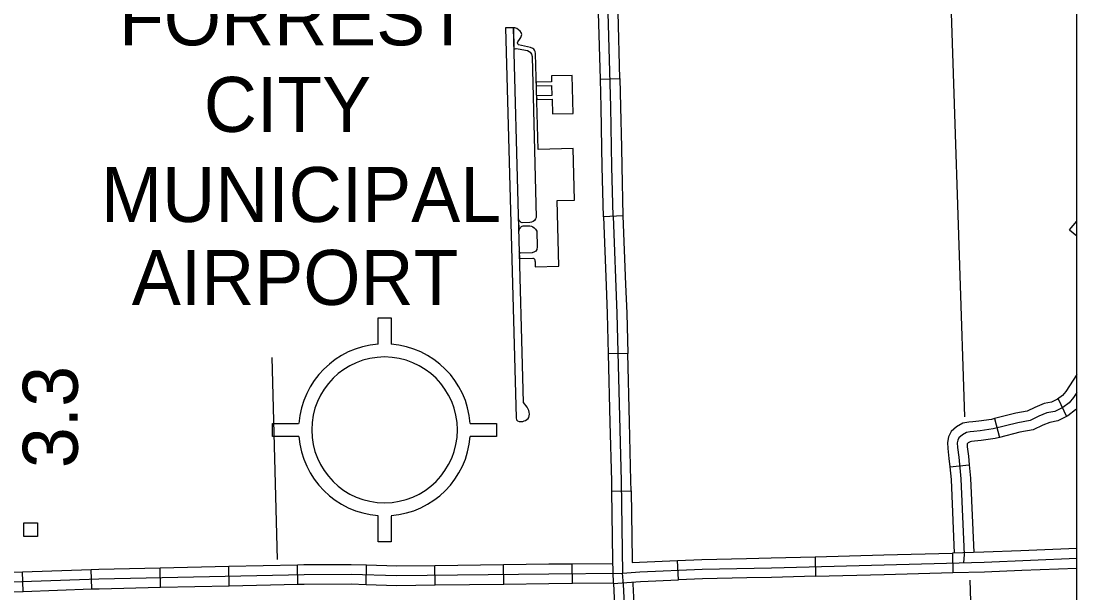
# Model space of a CAD drawing. Extents: x 1084508 to 1142749, y 1057638 to 1093403.
# Drawn here: x 1140202 to 1142749, y 1081446 to 1082824 of the extents above; entities that cross this region are included whole.
import ezdxf

# ---------------------------------------------------------------- set-up
doc = ezdxf.new("R2010")
doc.units = 0
for name, color, linetype in [('DSN_DRFT_Named-Boundary', 7, 'Continuous'), ('Level 31', 7, 'Continuous'), ('Level 32', 7, 'Continuous'), ('Level 48', 7, 'Continuous'), ('Level 5', 7, 'Continuous'), ('Level 56', 7, 'Continuous'), ('Level 57', 7, 'Continuous')]:
    doc.layers.add(name, color=color, linetype=linetype)

msp = doc.modelspace()

# ---------------------------------------------------------------- linework, layer by layer
at = {"layer": 'DSN_DRFT_Named-Boundary'}
msp.add_lwpolyline([(1084507.9, 1057640), (1142749.2, 1057640), (1142749.2, 1093403.4), (1084507.9, 1093403.4)], close=True, dxfattribs=at)
at = {"layer": 'Level 31'}
for p, q in [((1141599.7, 1082684.2), (1141646.8, 1082685.5)), ((1141654.1, 1082354.4), (1141607, 1082352.5)), ((1141665.7, 1082022.8), (1141618.7, 1082021.6)), ((1141626.6, 1081690.4), (1141673.6, 1081691.2)), ((1142449, 1081541.4), (1142450.2, 1081494.3)), ((1142749.2, 1081552.6), (1142614.3, 1081547.1)), ((1141788, 1081476.7), (1141785.9, 1081523.7)), ((1142117.6, 1081532.6), (1142118.9, 1081485.6)), ((1142616.2, 1081500), (1142749.2, 1081505.5))]:
    msp.add_line(p, q, dxfattribs=at)
for points in [[(1141599.7, 1082684.2), (1141595.4, 1082843.7), (1141595.3, 1082850.1)], [(1141630.6, 1082353.5), (1141627.6, 1082473.1), (1141625.1, 1082617.1), (1141618.9, 1082844.2)], [(1141646.8, 1082685.5), (1141642.4, 1082844.7), (1141642.3, 1082850.9)], [(1141603.3, 1082518.7), (1141601.5, 1082616.5), (1141599.7, 1082684.2)], [(1141646.8, 1082685.5), (1141648.6, 1082617.6), (1141650.4, 1082519.6)], [(1141607, 1082352.5), (1141604.1, 1082472.6), (1141603.3, 1082518.7)], [(1141650.4, 1082519.6), (1141651.2, 1082473.6), (1141654.1, 1082354.4)], [(1141607, 1082352.5), (1141613.6, 1082186.9)], [(1141630.6, 1082353.5), (1141639.8, 1082119.4), (1141649.7, 1081715), (1141653.4, 1081493.1), (1141695.2, 1081496.2), (1141845.2, 1081502.8), (1142012.4, 1081506.3), (1142525.3, 1081519.9), (1142749.2, 1081529)], [(1141654.1, 1082354.4), (1141660.6, 1082188.8)], [(1141613.6, 1082186.9), (1141616.3, 1082118.7), (1141618.7, 1082021.6)], [(1141660.6, 1082188.8), (1141663.4, 1082120.2), (1141665.7, 1082022.8)], [(1141618.7, 1082021.6), (1141622.7, 1081856)], [(1141669.8, 1081857.1), (1141665.7, 1082022.8)], [(1141622.7, 1081856), (1141626.2, 1081714.5), (1141626.6, 1081690.4)], [(1141673.6, 1081691.2), (1141673.2, 1081715.5), (1141669.8, 1081857.1)], [(1141626.6, 1081690.4), (1141629.3, 1081524.7)], [(1141673.6, 1081691.2), (1141676.4, 1081525.5)], [(1142117.6, 1081532.6), (1142283.3, 1081537)], [(1142283.3, 1081537), (1142449, 1081541.4)], [(1142614.3, 1081547.1), (1142524.5, 1081543.4), (1142449, 1081541.4)], [(1141629.3, 1081524.7), (1141630.3, 1081467.8), (1141696.6, 1081472.7), (1141788, 1081476.7)], [(1141676.4, 1081525.5), (1141676.5, 1081518.4), (1141693.9, 1081519.7), (1141785.9, 1081523.7)], [(1141785.9, 1081523.7), (1141844.5, 1081526.3), (1141952.1, 1081528.6)], [(1141952.1, 1081528.6), (1142011.8, 1081529.8), (1142117.6, 1081532.6)], [(1142118.9, 1081485.6), (1142012.9, 1081482.7), (1141953.1, 1081481.5)], [(1142118.9, 1081485.6), (1142284.6, 1081489.9)], [(1142284.6, 1081489.9), (1142450.2, 1081494.3)], [(1142450.2, 1081494.3), (1142526.1, 1081496.3), (1142616.2, 1081500)], [(1141953.1, 1081481.5), (1141846, 1081479.2), (1141788, 1081476.7)]]:
    msp.add_lwpolyline(points, dxfattribs=at)
at = {"layer": 'Level 32'}
for p, q in [((1142731.7, 1082320.8), (1142749.2, 1082341.9)), ((1142746.7, 1082338.9), (1142749.2, 1082336.8)), ((1142731.7, 1082320.8), (1142749.2, 1082306.2)), ((1142703.7, 1081913), (1142724.3, 1081870.6)), ((1142550.8, 1081865.9), (1142562.5, 1081820.3)), ((1142442.8, 1081749.5), (1142489.6, 1081754.2)), ((1140869.9, 1081466.3), (1140868.9, 1081513.4)), ((1141034.3, 1081466), (1141035.9, 1081513)), ((1141201.1, 1081464.7), (1141200.5, 1081511.8)), ((1141366.8, 1081466.8), (1141366.2, 1081513.9)), ((1141532.4, 1081468.6), (1141532, 1081515.7)), ((1140207.5, 1081449.2), (1140205.9, 1081496.3)), ((1140373.1, 1081454.9), (1140371.5, 1081502)), ((1140538.5, 1081458.9), (1140537.5, 1081505.9)), ((1140704.2, 1081462.6), (1140703.2, 1081509.6))]:
    msp.add_line(p, q, dxfattribs=at)
for points in [[(1142749.2, 1081972.2), (1142722.7, 1081930.7), (1142714.3, 1081921.4), (1142702.6, 1081912.4), (1142703.7, 1081913)], [(1142749.2, 1081928.5), (1142741.4, 1081916.3), (1142730.3, 1081904), (1142715.1, 1081892.3), (1142695.7, 1081882.9), (1142676.9, 1081879.4), (1142657.6, 1081871.2), (1142636.5, 1081861.2), (1142606.6, 1081855.9), (1142547.4, 1081840.7), (1142515.7, 1081836.4), (1142500.5, 1081834.6), (1142491.7, 1081834.1), (1142482.9, 1081832.3), (1142472.9, 1081826.4), (1142464.7, 1081819.4), (1142461.8, 1081814.1), (1142460.6, 1081807.1), (1142461.2, 1081795.9), (1142464.1, 1081772.5), (1142469.4, 1081720.3), (1142477, 1081538), (1142476.4, 1081527.4), (1142475.9, 1081518.6)], [(1142703.7, 1081913), (1142688.3, 1081905.5), (1142670.1, 1081902.1), (1142648, 1081892.7), (1142629.3, 1081883.8), (1142601.6, 1081879), (1142550.8, 1081865.9)], [(1142724.3, 1081870.6), (1142703.1, 1081860.4), (1142683.8, 1081856.7), (1142667.2, 1081849.7), (1142643.7, 1081838.6), (1142611.6, 1081832.9), (1142562.5, 1081820.3)], [(1142749.2, 1081889.9), (1142746.3, 1081886.7), (1142727.5, 1081872.2), (1142724.3, 1081870.6)], [(1142550.8, 1081865.9), (1142542.9, 1081863.8), (1142512.8, 1081859.8), (1142498.3, 1081858.1), (1142488.6, 1081857.4), (1142474.4, 1081854.6), (1142459.2, 1081845.7), (1142446.2, 1081834.5), (1142439.2, 1081822), (1142437, 1081808.4), (1142437.7, 1081793.9), (1142440.7, 1081769.8), (1142442.8, 1081749.5)], [(1142562.5, 1081820.3), (1142551.9, 1081817.5), (1142518.6, 1081813), (1142502.6, 1081811.2), (1142494.8, 1081810.7), (1142491.4, 1081810), (1142486.7, 1081807.2), (1142484.3, 1081805.2), (1142484.7, 1081798), (1142487.5, 1081775.1), (1142489.6, 1081754.2)], [(1142442.8, 1081749.5), (1142445.9, 1081718.6), (1142453.3, 1081541.5)], [(1142489.6, 1081754.2), (1142492.9, 1081721.9), (1142500.4, 1081542.8)], [(1140703.2, 1081509.6), (1140868.9, 1081513.4)], [(1140868.9, 1081513.4), (1140884.5, 1081513.7), (1140998.9, 1081514.2), (1141035.9, 1081513)], [(1141035.9, 1081513), (1141108.6, 1081510.7), (1141200.5, 1081511.8)], [(1141200.5, 1081511.8), (1141366.2, 1081513.9)], [(1141366.2, 1081513.9), (1141475, 1081515.2), (1141532, 1081515.7)], [(1141532, 1081515.7), (1141629.5, 1081516.5)], [(1140041.1, 1081467.1), (1140390.1, 1081479.1), (1140884.8, 1081490.2), (1140998.6, 1081490.7), (1141108.3, 1081487.1), (1141475.3, 1081491.7), (1141653.4, 1081493.1)], [(1140134.5, 1081493.8), (1140205.9, 1081496.3)], [(1140205.9, 1081496.3), (1140371.5, 1081502)], [(1140371.5, 1081502), (1140389.4, 1081502.6), (1140537.5, 1081505.9)], [(1140537.5, 1081505.9), (1140703.2, 1081509.6)], [(1141727.5, 1078987.5), (1141724, 1079332), (1141717.7, 1079455.8), (1141711.8, 1079739.9), (1141697.3, 1080140.9), (1141686.9, 1080543.6), (1141671.8, 1080946.8), (1141654.9, 1081330.9), (1141655.5, 1081355.9), (1141657.2, 1081403.6), (1141657.2, 1081434.4), (1141655.5, 1081465.7), (1141653.4, 1081493.1)], [(1140538.5, 1081458.9), (1140704.2, 1081462.6)], [(1140704.2, 1081462.6), (1140869.9, 1081466.3)], [(1140869.9, 1081466.3), (1140885.2, 1081466.6), (1140998.3, 1081467.1), (1141034.3, 1081466)], [(1141034.3, 1081466), (1141108.1, 1081463.6), (1141201.1, 1081464.7)], [(1141201.1, 1081464.7), (1141366.8, 1081466.8)], [(1141366.8, 1081466.8), (1141475.5, 1081468.1), (1141532.4, 1081468.6)], [(1141532.4, 1081468.6), (1141630.3, 1081469.4)], [(1141632.5, 1081305.4), (1141631.4, 1081330.7), (1141632, 1081356.6), (1141633.7, 1081404), (1141633.7, 1081433.7), (1141631.8, 1081468)], [(1141679.5, 1081307.5), (1141678.5, 1081331.2), (1141679, 1081355.2), (1141680.8, 1081403.1), (1141680.8, 1081435), (1141679, 1081467.3), (1141678.7, 1081471.4)], [(1140135.9, 1081446.8), (1140207.5, 1081449.2)], [(1140207.5, 1081449.2), (1140373.1, 1081454.9)], [(1140373.1, 1081454.9), (1140390.7, 1081455.5), (1140538.5, 1081458.9)]]:
    msp.add_lwpolyline(points, dxfattribs=at)
at = {"layer": 'Level 5'}
for points in [[(1142435.7, 1083161.9), (1142466, 1082235.1)], [(1142466, 1082235.1), (1142477.9, 1081870)], [(1140807.3, 1082012.9), (1140820.1, 1081526)], [(1142490.7, 1081476.2), (1142514.3, 1080732.8)]]:
    msp.add_lwpolyline(points, dxfattribs=at)
at = {"layer": 'Level 56'}
msp.add_lwpolyline([(1140209.2, 1081581.7), (1140209.2, 1081614.4), (1140241.9, 1081614.4), (1140241.9, 1081581.7)], close=True, dxfattribs=at)
at = {"layer": 'Level 57'}
for p, q in [((1141063.4, 1082045.4), (1141063.4, 1082108.5)), ((1141063.4, 1082108.5), (1141094.7, 1082108.5)), ((1141094.7, 1082108.5), (1141094.7, 1082045.4)), ((1140809.1, 1081822.9), (1140809.1, 1081854.2)), ((1140809.1, 1081854.2), (1140871.7, 1081854.2)), ((1141285.3, 1081854.2), (1141349, 1081854.2)), ((1141349, 1081854.2), (1141349, 1081822.9)), ((1140872.2, 1081822.9), (1140809.1, 1081822.9)), ((1141349, 1081822.9), (1141285.3, 1081822.9)), ((1141063.4, 1081568.6), (1141063.4, 1081631.2)), ((1141094.7, 1081630.6), (1141094.7, 1081568.6)), ((1141094.7, 1081568.6), (1141063.4, 1081568.6))]:
    msp.add_line(p, q, dxfattribs=at)
for points in [[(1141389.9, 1082808.1), (1141371.2, 1082807.6), (1141396.2, 1081867.3)], [(1141396.2, 1081867.3), (1141397.2, 1081863), (1141399.9, 1081860.6), (1141404.2, 1081858.6), (1141408.1, 1081858.4), (1141412.5, 1081859), (1141416.2, 1081860), (1141419.2, 1081861.3), (1141422.4, 1081863.3), (1141425.3, 1081865.9), (1141427.1, 1081868.5), (1141428.3, 1081872.7), (1141428.6, 1081876.7), (1141428.3, 1081881.6), (1141427.4, 1081885.4), (1141422.9, 1081892.9), (1141413.9, 1081904.8), (1141389.9, 1082808.1)], [(1141402.1, 1082347.6), (1141402.9, 1082317.9), (1141404.2, 1082321.8), (1141405.3, 1082323.9), (1141406.9, 1082325.9), (1141408.1, 1082327.3), (1141409.6, 1082328.6), (1141411.3, 1082329.6), (1141413.4, 1082330.3), (1141429.7, 1082330.7), (1141433.2, 1082329.6), (1141436.8, 1082327.9), (1141439.8, 1082325.9), (1141443.2, 1082322.1), (1141446.1, 1082317.5), (1141447.1, 1082279.7), (1141446.4, 1082273.8), (1141443.9, 1082269.8), (1141440.4, 1082267.6), (1141435, 1082265.7), (1141407.2, 1082264.9), (1141406.2, 1082265.3), (1141405.1, 1082266.3), (1141404.5, 1082267.2), (1141404.2, 1082268.5), (1141404.7, 1082249.9), (1141405.4, 1082251.1), (1141406, 1082251.7), (1141406.6, 1082252.1), (1141436.8, 1082252.9), (1141437.9, 1082252.7), (1141439.3, 1082252), (1141440.3, 1082251), (1141441, 1082249.8), (1141441.6, 1082247.9), (1141441.9, 1082246), (1141442, 1082243.5), (1141442.3, 1082232), (1141499.7, 1082233.5), (1141495.5, 1082391.6), (1141537, 1082392.7), (1141533.7, 1082516.9), (1141449.3, 1082514.7), (1141443.2, 1082745.9), (1141442.5, 1082750.5), (1141440.7, 1082754.1), (1141439.2, 1082756.1), (1141436.4, 1082757.8), (1141430.8, 1082760.1), (1141409.5, 1082765.3), (1141402.4, 1082767.3), (1141401.2, 1082768.1), (1141400.3, 1082769.7), (1141400.1, 1082771.6), (1141400.9, 1082774.2), (1141404.6, 1082779.5), (1141407.7, 1082784.3), (1141408.9, 1082787.3), (1141409.5, 1082789.7), (1141409.9, 1082792.2), (1141409.5, 1082794.3), (1141408.6, 1082796.5), (1141406.2, 1082799.7), (1141402.1, 1082803.4), (1141398, 1082806), (1141395.9, 1082807.1), (1141393.7, 1082807.8), (1141389.9, 1082808.1), (1141391.2, 1082756.1)], [(1141391.2, 1082756.1), (1141393.9, 1082757.3), (1141396.8, 1082757.8), (1141401.7, 1082757.5), (1141424.1, 1082753), (1141427.7, 1082751.1), (1141430.6, 1082749), (1141433.7, 1082744.1), (1141434.9, 1082738.6), (1141445.2, 1082350.7), (1141443.4, 1082347.3), (1141440.6, 1082343.5), (1141437.4, 1082341.1), (1141433.8, 1082339.4), (1141429.4, 1082338.6), (1141411, 1082338.1), (1141408.9, 1082338.7), (1141406.8, 1082340.1), (1141405.3, 1082341.6), (1141403.7, 1082343.7), (1141403, 1082345), (1141402.1, 1082347.6)], [(1141533.8, 1082601.6), (1141531.4, 1082693.2), (1141481.6, 1082691.9), (1141482, 1082677.8), (1141445, 1082676.8), (1141445.2, 1082668.2), (1141482.2, 1082669.2), (1141482.9, 1082644.8), (1141445.9, 1082643.8), (1141446.1, 1082635), (1141483.1, 1082636), (1141484, 1082600.3), (1141533.8, 1082601.6)]]:
    msp.add_lwpolyline(points, dxfattribs=at)
for radius, start, end in [(207.2, 94.3396, 175.6718), (207.2, 4.3511, 85.6603), (175.8, 0, 180), (207.2, 184.3396, 265.6718), (175.8, 180, 0), (207.2, 274.3169, 355.6489)]:
    msp.add_arc((1141079.1, 1081838.5), radius, start, end, dxfattribs=at)

# ---------------------------------------------------------------- texts
at = {"layer": 'Level 48'}
msp.add_text('3.3', height=132.58, rotation=90, dxfattribs=at).set_placement((1140339, 1081746.3))
at = {"layer": 'Level 57'}
for s, p in [('FORREST', (1140438.4, 1082765.8)), ('CITY', (1140643, 1082557)), ('MUNICIPAL', (1140394.8, 1082339.8)), ('AIRPORT', (1140469.3, 1082139.8))]:
    msp.add_text(s, height=132.58, dxfattribs=at).set_placement(p)

doc.saveas('drawing.dxf')
